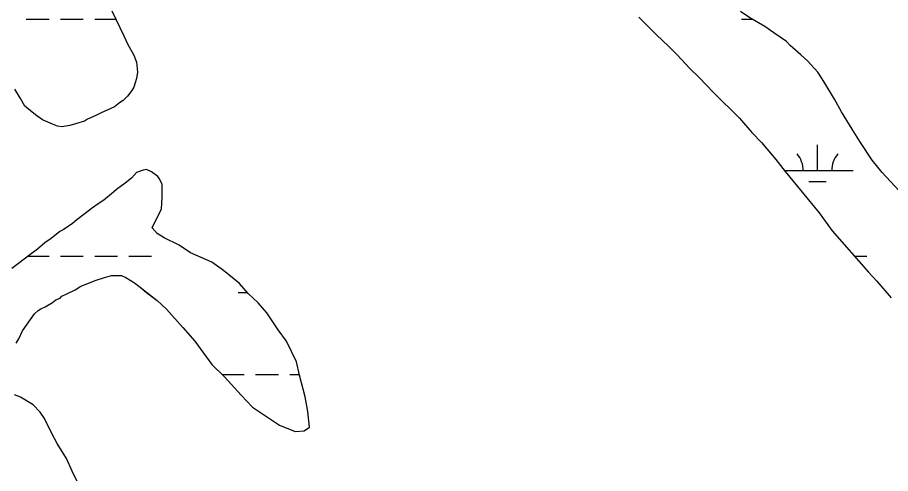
# Model space of a CAD drawing. Extents: x 3177185 to 3215018, y 812988 to 838321.
# Drawn here: x 3209675 to 3210900, y 821240 to 821880 of the extents above; entities that cross this region are included whole.
import ezdxf

# ---------------------------------------------------------------- set-up
doc = ezdxf.new("R2010")
doc.units = 0
doc.layers.add('V-SITE-VEGE', color=7, linetype='Continuous')
doc.layers.add('V-WETL-SWMP', color=7, linetype='Continuous')

msp = doc.modelspace()

# ---------------------------------------------------------------- linework, layer by layer
at = {"layer": 'V-SITE-VEGE'}
for points in [[(3209807.1, 821889.6), (3209823.8, 821854.4), (3209829.1, 821843), (3209838, 821827.1), (3209841.5, 821817.5), (3209843.3, 821803.4), (3209841.5, 821794.6), (3209838, 821782.3), (3209835.4, 821777.9), (3209829.2, 821769.9), (3209823, 821763.8), (3209817.8, 821760.3), (3209810.7, 821755), (3209805.5, 821752.3), (3209792.3, 821746.2), (3209784.4, 821742.6), (3209772.9, 821737.3), (3209768.5, 821734.7), (3209756.2, 821731.2), (3209748.3, 821728.5), (3209736.8, 821726.7), (3209730.7, 821727.6), (3209723.6, 821730.3), (3209709.6, 821736.4), (3209699.9, 821743.4), (3209684.9, 821755.7), (3209678.7, 821766.3), (3209670.8, 821779.5)], [(3210912.5, 821637.1), (3210888.7, 821662.6), (3210874.6, 821680.2), (3210857.9, 821704.8), (3210846.5, 821723.3), (3210831.5, 821747.9), (3210821.8, 821765.5), (3210806.8, 821790.2), (3210798, 821803.3), (3210783.9, 821819.2), (3210774.2, 821828), (3210759.2, 821841.1), (3210754, 821846.4), (3210736.3, 821858.7), (3210724, 821867.5), (3210702.9, 821879.8), (3210689.7, 821888.6)], [(3210547.1, 821880.6), (3210571.8, 821855.9), (3210588.5, 821840.1), (3210600.9, 821827.8), (3210618.5, 821808.5), (3210631.7, 821796.2), (3210651.9, 821775.1), (3210688, 821739), (3210705.7, 821718.8), (3210718.9, 821704.7)], [(3210718.9, 821704.7), (3210739.1, 821681), (3210752.3, 821664.3), (3210799.9, 821606.2), (3210818.4, 821580.7), (3210869.5, 821522.7), (3210881, 821510.4), (3210901.2, 821486.7)], [(3209806.5, 821518.3), (3209820.6, 821518.3), (3209826.8, 821515.6), (3209839.1, 821507.7), (3209847, 821501.6), (3209855.8, 821494.6), (3209870.8, 821483.1), (3209884, 821470.8), (3209906.9, 821445.3), (3209923.7, 821426), (3209947.4, 821393.4), (3209965.1, 821375.9), (3209988.8, 821350.4), (3210004.7, 821333.6), (3210024.1, 821320.5), (3210042.6, 821308.2), (3210064.6, 821299.4), (3210076.9, 821300.3), (3210084.8, 821305.6), (3210082.1, 821327.6), (3210078.6, 821347.8), (3210070.6, 821378.6), (3210066.2, 821397.1), (3210052.1, 821426.1), (3210040.7, 821441.9), (3210024.8, 821465.7), (3210012.5, 821479.7), (3209998.4, 821492.9), (3209986.1, 821507), (3209964, 821525.4), (3209947.3, 821536.9), (3209917.4, 821550), (3209901.5, 821560.6), (3209880.4, 821571.1), (3209870.7, 821577.3), (3209863.7, 821585.2), (3209866.3, 821591.3), (3209871.6, 821601), (3209876.9, 821611.6), (3209877.7, 821627.4), (3209877.7, 821645.9), (3209874.2, 821653.8), (3209871.5, 821657.3), (3209862.7, 821663.5), (3209855.7, 821667), (3209851.3, 821666.1), (3209841.6, 821662.6), (3209834.6, 821654.7), (3209825.8, 821647.6), (3209813.5, 821638.8), (3209806.4, 821632.7), (3209795.9, 821623.8), (3209788, 821618.6), (3209778.3, 821611.5), (3209769.5, 821605.3), (3209758.1, 821596.5), (3209751.9, 821591.2), (3209738.7, 821582.4), (3209734.3, 821579.8), (3209722, 821570.1), (3209713.2, 821563.9), (3209702.7, 821555.1), (3209692.1, 821547.2), (3209676.3, 821534.9), (3209666.6, 821527.8)], [(3209672.9, 821423.1), (3209676.4, 821429.3), (3209681.7, 821440.7), (3209698.4, 821464.5), (3209703.6, 821468.9), (3209707.2, 821471.5), (3209713.3, 821474.2), (3209723.9, 821480.4), (3209728.3, 821483.9), (3209734.4, 821486.5), (3209737.1, 821489.2), (3209743.2, 821491.8), (3209755.5, 821498), (3209763.4, 821503.3), (3209775.8, 821507.7), (3209783.7, 821511.2), (3209796.9, 821515.6), (3209806.5, 821518.3)], [(3209762.8, 821220.8), (3209751.3, 821243.7), (3209743.4, 821261.3), (3209730.2, 821282.4), (3209722.3, 821297.3), (3209712.6, 821317.6), (3209706.4, 821326.3), (3209696.7, 821336.9), (3209679.1, 821347.4), (3209670.3, 821351)]]:
    msp.add_lwpolyline(points, dxfattribs=at)
at = {"layer": 'V-WETL-SWMP'}
for p, q in [((3210702.9, 821879.8), (3210689.7, 821888.6)), ((3209687, 821877.9), (3209719, 821877.9)), ((3209735, 821877.9), (3209767, 821877.9)), ((3209783, 821877.9), (3209812.7, 821877.9)), ((3210547.1, 821880.6), (3210571.8, 821855.9)), ((3210690.8, 821877.9), (3210706.2, 821877.9)), ((3210724, 821867.5), (3210702.9, 821879.8)), ((3210736.3, 821858.7), (3210724, 821867.5)), ((3210754, 821846.4), (3210736.3, 821858.7)), ((3210571.8, 821855.9), (3210588.5, 821840.1)), ((3210759.2, 821841.1), (3210754, 821846.4)), ((3210588.5, 821840.1), (3210600.9, 821827.8)), ((3210774.2, 821828), (3210759.2, 821841.1)), ((3210600.9, 821827.8), (3210618.5, 821808.5)), ((3210783.9, 821819.2), (3210774.2, 821828)), ((3210618.5, 821808.5), (3210631.7, 821796.2)), ((3210798, 821803.3), (3210783.9, 821819.2)), ((3210631.7, 821796.2), (3210651.9, 821775.1)), ((3210806.8, 821790.2), (3210798, 821803.3)), ((3210821.8, 821765.5), (3210806.8, 821790.2)), ((3210651.9, 821775.1), (3210688, 821739)), ((3210831.5, 821747.9), (3210821.8, 821765.5)), ((3210846.5, 821723.3), (3210831.5, 821747.9)), ((3210688, 821739), (3210705.7, 821718.8)), ((3210857.9, 821704.8), (3210846.5, 821723.3)), ((3210705.7, 821718.8), (3210718.9, 821704.7)), ((3210718.9, 821704.7), (3210739.1, 821681)), ((3210797.7, 821665.3), (3210797.7, 821701.3)), ((3210874.6, 821680.2), (3210857.9, 821704.8)), ((3210739.1, 821681), (3210752.3, 821664.3)), ((3210888.7, 821662.6), (3210874.6, 821680.2)), ((3209841.6, 821662.6), (3209834.6, 821654.7)), ((3209851.3, 821666.1), (3209841.6, 821662.6)), ((3209855.7, 821667), (3209851.3, 821666.1)), ((3209862.7, 821663.5), (3209855.7, 821667)), ((3209871.5, 821657.3), (3209862.7, 821663.5)), ((3210751.5, 821665.3), (3210847.7, 821665.3)), ((3210752.3, 821664.3), (3210799.9, 821606.2)), ((3210912.5, 821637.1), (3210888.7, 821662.6)), ((3209834.6, 821654.7), (3209825.8, 821647.6)), ((3209874.2, 821653.8), (3209871.5, 821657.3)), ((3209877.7, 821645.9), (3209874.2, 821653.8)), ((3210785.7, 821649.9), (3210809.7, 821649.9)), ((3209813.5, 821638.8), (3209806.4, 821632.7)), ((3209825.8, 821647.6), (3209813.5, 821638.8)), ((3209877.7, 821627.4), (3209877.7, 821645.9)), ((3209806.4, 821632.7), (3209795.9, 821623.8)), ((3209876.9, 821611.6), (3209877.7, 821627.4)), ((3209788, 821618.6), (3209778.3, 821611.5)), ((3209795.9, 821623.8), (3209788, 821618.6)), ((3209769.5, 821605.3), (3209758.1, 821596.5)), ((3209778.3, 821611.5), (3209769.5, 821605.3)), ((3209866.3, 821591.3), (3209871.6, 821601)), ((3209871.6, 821601), (3209876.9, 821611.6)), ((3210799.9, 821606.2), (3210818.4, 821580.7)), ((3209751.9, 821591.2), (3209738.7, 821582.4)), ((3209758.1, 821596.5), (3209751.9, 821591.2)), ((3209863.7, 821585.2), (3209866.3, 821591.3)), ((3209734.3, 821579.8), (3209722, 821570.1)), ((3209738.7, 821582.4), (3209734.3, 821579.8)), ((3209870.7, 821577.3), (3209863.7, 821585.2)), ((3209880.4, 821571.1), (3209870.7, 821577.3)), ((3210818.4, 821580.7), (3210869.5, 821522.7)), ((3209713.2, 821563.9), (3209702.7, 821555.1)), ((3209722, 821570.1), (3209713.2, 821563.9)), ((3209901.5, 821560.6), (3209880.4, 821571.1)), ((3209702.7, 821555.1), (3209692.1, 821547.2)), ((3209917.4, 821550), (3209901.5, 821560.6)), ((3209692.1, 821547.2), (3209676.3, 821534.9)), ((3209689.6, 821545.2), (3209719, 821545.2)), ((3209735, 821545.2), (3209767, 821545.2)), ((3209783, 821545.2), (3209815, 821545.2)), ((3209831, 821545.2), (3209863, 821545.2)), ((3209947.3, 821536.9), (3209917.4, 821550)), ((3210849.7, 821545.2), (3210866.8, 821545.2)), ((3209676.3, 821534.9), (3209666.6, 821527.8)), ((3209964, 821525.4), (3209947.3, 821536.9)), ((3209783.7, 821511.2), (3209796.9, 821515.6)), ((3209796.9, 821515.6), (3209806.5, 821518.3)), ((3209806.5, 821518.3), (3209820.6, 821518.3)), ((3209820.6, 821518.3), (3209826.8, 821515.6)), ((3209826.8, 821515.6), (3209839.1, 821507.7)), ((3209986.1, 821507), (3209964, 821525.4)), ((3210869.5, 821522.7), (3210881, 821510.4)), ((3209755.5, 821498), (3209763.4, 821503.3)), ((3209763.4, 821503.3), (3209775.8, 821507.7)), ((3209775.8, 821507.7), (3209783.7, 821511.2)), ((3209839.1, 821507.7), (3209847, 821501.6)), ((3209998.4, 821492.9), (3209986.1, 821507)), ((3210881, 821510.4), (3210901.2, 821486.7)), ((3209737.1, 821489.2), (3209743.2, 821491.8)), ((3209743.2, 821491.8), (3209755.5, 821498)), ((3209847, 821501.6), (3209855.8, 821494.5)), ((3209855.8, 821494.5), (3209870.8, 821483.1)), ((3209984.3, 821494.5), (3209997, 821494.5)), ((3210012.5, 821479.7), (3209998.4, 821492.9)), ((3209713.3, 821474.2), (3209723.9, 821480.4)), ((3209723.9, 821480.4), (3209728.3, 821483.9)), ((3209728.3, 821483.9), (3209734.4, 821486.5)), ((3209734.4, 821486.5), (3209737.1, 821489.2)), ((3209870.8, 821483.1), (3209884, 821470.8)), ((3210024.8, 821465.7), (3210012.5, 821479.7)), ((3209698.4, 821464.5), (3209703.6, 821468.9)), ((3209703.6, 821468.9), (3209707.2, 821471.5)), ((3209707.2, 821471.5), (3209713.3, 821474.2)), ((3209884, 821470.8), (3209906.9, 821445.3)), ((3210040.7, 821441.9), (3210024.8, 821465.7)), ((3209681.7, 821440.7), (3209698.4, 821464.5)), ((3209676.4, 821429.3), (3209681.7, 821440.7)), ((3209906.9, 821445.3), (3209923.7, 821426)), ((3210052.1, 821426.1), (3210040.7, 821441.9)), ((3209672.9, 821423.1), (3209676.4, 821429.3)), ((3209923.7, 821426), (3209947.4, 821393.4)), ((3210066.2, 821397.1), (3210052.1, 821426.1)), ((3209947.4, 821393.4), (3209965.1, 821375.9)), ((3210070.6, 821378.6), (3210066.2, 821397.1)), ((3209961.9, 821379.1), (3209992.9, 821379.1)), ((3209965.1, 821375.9), (3209988.8, 821350.4)), ((3210008.9, 821379.1), (3210040.9, 821379.1)), ((3210056.9, 821379.1), (3210070.5, 821379.1)), ((3210078.6, 821347.8), (3210070.6, 821378.6)), ((3209679.1, 821347.4), (3209670.3, 821351)), ((3209696.7, 821336.9), (3209679.1, 821347.4)), ((3209988.8, 821350.4), (3210004.7, 821333.6)), ((3210082.1, 821327.6), (3210078.6, 821347.8)), ((3209706.4, 821326.3), (3209696.7, 821336.9)), ((3210004.7, 821333.6), (3210024.1, 821320.5)), ((3209712.6, 821317.6), (3209706.4, 821326.3)), ((3210024.1, 821320.5), (3210042.6, 821308.2)), ((3210084.8, 821305.6), (3210082.1, 821327.6)), ((3209722.3, 821297.3), (3209712.6, 821317.6)), ((3210042.6, 821308.2), (3210064.6, 821299.4)), ((3210076.9, 821300.3), (3210084.8, 821305.6)), ((3209730.2, 821282.4), (3209722.3, 821297.3)), ((3210064.6, 821299.4), (3210076.9, 821300.3)), ((3209743.4, 821261.3), (3209730.2, 821282.4)), ((3209751.3, 821243.7), (3209743.4, 821261.3)), ((3209762.8, 821220.8), (3209751.3, 821243.7))]:
    msp.add_line(p, q, dxfattribs=at)
for points in [[(3209807.1, 821889.6), (3209823.9, 821854.4), (3209829.1, 821843), (3209838, 821827.1), (3209841.5, 821817.5), (3209843.3, 821803.4), (3209841.5, 821794.6), (3209838, 821782.3), (3209835.4, 821777.9), (3209829.2, 821769.9)], [(3209829.2, 821769.9), (3209823, 821763.8), (3209817.8, 821760.3), (3209810.7, 821755), (3209805.5, 821752.3), (3209792.3, 821746.2), (3209784.4, 821742.6), (3209772.9, 821737.3), (3209768.5, 821734.7), (3209756.2, 821731.2), (3209748.3, 821728.5), (3209736.8, 821726.7), (3209730.7, 821727.6), (3209723.6, 821730.3), (3209709.6, 821736.4), (3209699.9, 821743.4), (3209684.9, 821755.7), (3209678.7, 821766.3), (3209670.8, 821779.5)]]:
    msp.add_lwpolyline(points, dxfattribs=at)
for centre, start, end in [((3210742.4, 821665.8), 359.2282, 40.7718), ((3210852.9, 821665.8), 139.2282, 180.7718)]:
    msp.add_arc(centre, 35.2, start, end, dxfattribs=at)

doc.saveas('drawing.dxf')
